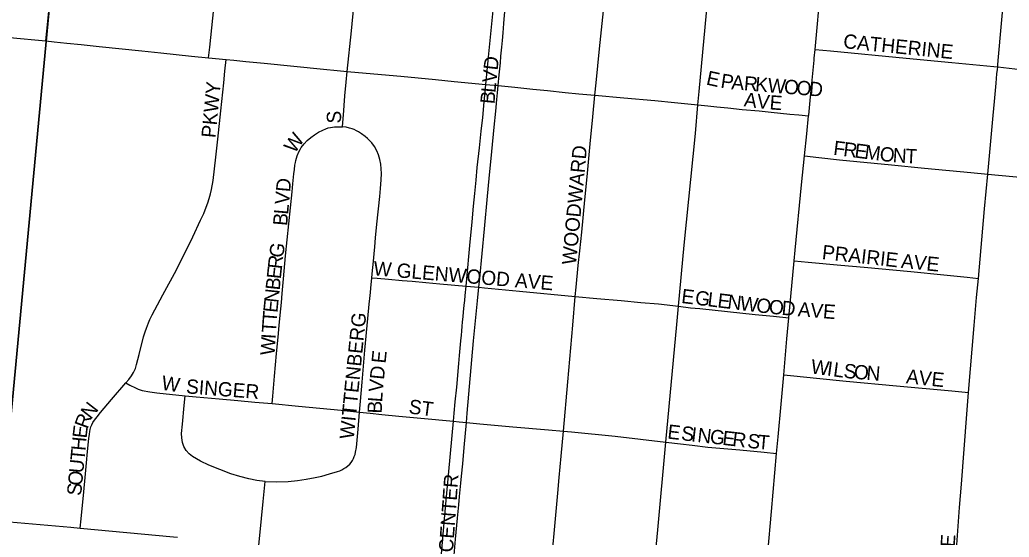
# Model space of a CAD drawing. Extents: x 1410790 to 1770854, y 566777 to 831614.
# Drawn here: x 1598164 to 1601630, y 695774 to 697587 of the extents above; entities that cross this region are included whole.
import ezdxf

# ---------------------------------------------------------------- set-up
doc = ezdxf.new("R2010")
doc.units = 0
for name, color, linetype in [('GM_X_City_Street', 7, 'Continuous'), ('GM_X_City_Street_Text', 7, 'Continuous'), ('GM_X_Section', 7, 'Continuous'), ('GM_X_State_Route', 7, 'Continuous')]:
    doc.layers.add(name, color=color, linetype=linetype)

msp = doc.modelspace()

# ---------------------------------------------------------------- linework, layer by layer
at = {"layer": 'GM_X_City_Street'}
for points in [[(1599839.6, 697356.8), (1599843.2, 697394.3), (1599847.3, 697437.1), (1599849.3, 697460.4), (1599852.1, 697491), (1599854.3, 697515.2), (1599856.7, 697542.1), (1599859.6, 697574.4), (1599862.3, 697603.9), (1599865, 697634.5), (1599867.3, 697659.8), (1599869.9, 697683.1), (1599872.7, 697708), (1599877.6, 697752.7), (1599881.3, 697785.9), (1599884.4, 697812.8), (1599887.4, 697839.8), (1599891.6, 697889.9), (1599898.4, 697951.7), (1599903.7, 697998.7), (1599907.6, 698034.5), (1599910.6, 698062.3), (1599915.6, 698108)], [(1600178.7, 697323), (1600182.9, 697366.3), (1600195.1, 697485.8), (1600213.4, 697664.4), (1600226.4, 697808.1), (1600238.4, 697940.9), (1600247.9, 698037.1), (1600251.8, 698076.5)], [(1600539.4, 697289), (1600543.8, 697336.4), (1600594.3, 697875.7), (1600602.9, 697969.7), (1600602.5, 697981.6), (1600599.4, 697997.8), (1600579.7, 698044.3)], [(1599796.8, 697360.9), (1599805, 697445), (1599834.5, 697750.1), (1599836.5, 697770.2), (1599838.3, 697788), (1599864.1, 698031.4)], [(1598255.9, 697513.1), (1598259.2, 697547.6), (1598267.1, 697629.7), (1598273.8, 697700.5), (1598283.6, 697803.1), (1598291, 697881)], [(1598825, 697454), (1598829.2, 697491.3), (1598850.4, 697696), (1598863.7, 697825.1)], [(1599311, 697406.6), (1599325.8, 697548.8), (1599344.8, 697745), (1599347.9, 697777.7)], [(1601589.2, 697422.4), (1601590, 697429.1), (1601591.2, 697445.3), (1601602.3, 697574.7), (1601614.3, 697705.8), (1601623.8, 697796.1)], [(1597851.2, 697557.4), (1598116.7, 697527.1), (1598179.6, 697520.8), (1598203.4, 697518.5), (1598255.9, 697513.1)], [(1598255.9, 697513.1), (1598285.1, 697510.1), (1598329.4, 697505.6), (1598379.2, 697500.4), (1598441.8, 697494), (1598592, 697478.7), (1598658.3, 697471.6), (1598712, 697465.9), (1598765.4, 697460.3), (1598825, 697454)], [(1598825, 697454), (1598886.6, 697448.2)], [(1600949.6, 697483.5), (1601003.8, 697478.4), (1601269.2, 697453.4), (1601428.3, 697437.9), (1601575.2, 697423.9), (1601589.2, 697422.4)], [(1598536, 696314.8), (1598546.1, 696327.3), (1598555, 696339.3), (1598562.2, 696351), (1598566.2, 696358.3), (1598569.1, 696365.9), (1598573.2, 696379.9), (1598582.5, 696414.4), (1598597.9, 696476.2), (1598603.4, 696493.6), (1598608.1, 696507.2), (1598614.6, 696525.1), (1598619.9, 696536.7), (1598627.9, 696553.6), (1598665.7, 696623.6), (1598713.4, 696710.8), (1598769.8, 696826.8), (1598797, 696885.2), (1598808.3, 696909), (1598817.2, 696930.9), (1598822.8, 696945.5), (1598827.7, 696961.3), (1598832.5, 696978), (1598836.1, 696992.8), (1598841.9, 697024.8), (1598851, 697105.7), (1598857.2, 697169.3), (1598868.6, 697267.8), (1598878.5, 697366.6), (1598882.5, 697407), (1598886.6, 697448.2)], [(1598886.6, 697448.2), (1598913.5, 697445.7), (1598956.1, 697441.6), (1599019.8, 697435.7), (1599227.4, 697414.9), (1599275.2, 697410.2), (1599311, 697406.6)], [(1601554.3, 697046.8), (1601573.5, 697252.1), (1601578, 697300.9), (1601583.4, 697365.5), (1601586.6, 697397.5), (1601588.2, 697413.4), (1601589.2, 697422.4)], [(1601589.2, 697422.4), (1601689.2, 697411.1), (1601721.8, 697407.6), (1601803.3, 697400), (1601852.2, 697396), (1602016.3, 697380.4), (1602224.8, 697360.5), (1602302.9, 697352.4)], [(1599294, 697212.4), (1599298.7, 697269), (1599300.2, 697286.9), (1599303, 697320.5), (1599307, 697369.2), (1599311, 697406.6)], [(1599311, 697406.6), (1599350.2, 697402.6), (1599498.9, 697389.6), (1599620.3, 697377.8), (1599685.9, 697371.5), (1599796.8, 697360.9)], [(1599727.2, 696654), (1599729.5, 696679.2), (1599740, 696796.9), (1599748, 696879.3), (1599753.4, 696934.6), (1599757.6, 696978.4), (1599762.2, 697025.4), (1599766.5, 697070.3), (1599773.9, 697138.4), (1599780.3, 697197.6), (1599785.4, 697244.5), (1599790.8, 697299.5), (1599796.8, 697360.9)], [(1599772.2, 696650.1), (1599775.5, 696681.8), (1599791.3, 696854.4), (1599802.3, 696969), (1599808.4, 697031.7), (1599817.5, 697126.2), (1599825.6, 697210.7), (1599831.1, 697267.7), (1599834.9, 697307.9), (1599837.2, 697331.5), (1599839.6, 697356.8)], [(1599796.8, 697360.9), (1599839.6, 697356.8)], [(1599839.6, 697356.8), (1599897.5, 697351.2), (1599960.5, 697344.7), (1600012.5, 697339.3), (1600074.4, 697332.9), (1600121.6, 697328.1), (1600178.7, 697323)], [(1600109.5, 696617.8), (1600112.4, 696650.5), (1600120.4, 696726.5), (1600125.7, 696777.3), (1600132.4, 696843.6), (1600143.7, 696956.5), (1600151.4, 697036.8), (1600162.4, 697153), (1600171.4, 697247.9), (1600178.7, 697323)], [(1600178.7, 697323), (1600280.1, 697314.1), (1600388.7, 697304.5), (1600457.8, 697297.8), (1600539.4, 697289)], [(1600471.6, 696583.4), (1600490.9, 696797.9), (1600530.2, 697189.4), (1600539.4, 697289)], [(1600539.4, 697289), (1600573.5, 697285.6), (1600605.5, 697282.4), (1600644.2, 697278.6), (1600694.2, 697273.6), (1600753.3, 697267.8), (1600795.3, 697263.6), (1600828.8, 697260.3), (1600860.7, 697257.1), (1600892.2, 697254), (1600927.1, 697250.6)], [(1599047.9, 696242.2), (1599050.9, 696269), (1599056.8, 696338.3), (1599063.7, 696418.5), (1599068.9, 696475), (1599072.7, 696515.7), (1599076.1, 696552.7), (1599080.2, 696597), (1599083.1, 696628.1), (1599087.8, 696679.8), (1599095.3, 696760.5), (1599117.9, 696984), (1599120.9, 697012.4), (1599124.4, 697047.3), (1599126.1, 697063.3), (1599128, 697078.1), (1599129.5, 697087.5), (1599131.5, 697094.6), (1599133.5, 697102.5), (1599135.9, 697110.2), (1599141.4, 697124.2), (1599146.3, 697133), (1599150.2, 697139.4), (1599160.2, 697152.4), (1599171.1, 697164.5), (1599183.4, 697175.2), (1599196.8, 697184.7), (1599210.7, 697193.3), (1599225.3, 697200.8), (1599236, 697205.7), (1599244.6, 697208.4), (1599252.8, 697210.3), (1599266.6, 697211.8), (1599279.7, 697212.7), (1599294, 697212.4)], [(1599397.2, 696683.7), (1599399.6, 696708.4), (1599401.6, 696730), (1599407.4, 696791.9), (1599410.5, 696823.5), (1599415.2, 696871.5), (1599424.6, 696968), (1599427.1, 696996.2), (1599430.1, 697026.2), (1599430.7, 697048.5), (1599429.8, 697065.5), (1599428.3, 697081.9), (1599425.2, 697098), (1599420.5, 697113.6), (1599414.1, 697128.6), (1599406.2, 697142.9), (1599396.9, 697156.3), (1599389.5, 697164.9), (1599382.1, 697171.8), (1599373.5, 697178.9), (1599360.5, 697188.3), (1599350.5, 697194.9), (1599343.3, 697198.8), (1599335.3, 697202.4), (1599327.7, 697205.3), (1599318.6, 697208), (1599307.2, 697210.6), (1599294, 697212.4)], [(1600912.9, 697111.1), (1600962.8, 697105.4), (1601035.2, 697097.1), (1601217.5, 697079.3), (1601333.2, 697067.1), (1601495.2, 697051.8), (1601554.3, 697046.8)], [(1601522, 696680.8), (1601543, 696925.2), (1601554.3, 697046.8)], [(1601554.3, 697046.8), (1601842.5, 697019.3), (1602021.9, 697002.7), (1602103, 696994.8), (1602216.4, 696985.4), (1602266.3, 696980.4)], [(1600876.3, 696742.4), (1600925.8, 696737.8), (1601040.3, 696727.1), (1601121.8, 696720.5), (1601285.4, 696705), (1601400.5, 696693.2), (1601482, 696685.3), (1601522, 696680.8)], [(1599354.5, 696212.4), (1599357.9, 696250.6), (1599363.5, 696317), (1599373.1, 696430.2), (1599383.6, 696541.1), (1599388.2, 696590.3), (1599390.2, 696610.6), (1599392.2, 696631.4), (1599393.7, 696647.2), (1599397.2, 696683.7)], [(1599397.2, 696683.7), (1599415.5, 696682), (1599455.8, 696678.4), (1599503, 696674.1), (1599537.9, 696670.9), (1599586.7, 696666.4), (1599635.6, 696662.1), (1599727.2, 696654)], [(1601487.4, 696281.6), (1601506.9, 696516.6), (1601515.1, 696614.1), (1601522, 696680.8)], [(1599683.2, 696180.3), (1599685.7, 696209), (1599689.5, 696249.1), (1599694.3, 696300.1), (1599702.1, 696383.1), (1599704.5, 696410.6), (1599709, 696462.8), (1599710.8, 696481.8), (1599712.2, 696496.2), (1599713.8, 696514.1), (1599715.2, 696528.2), (1599717, 696547.3), (1599718.5, 696563.2), (1599720.8, 696586.9), (1599722.3, 696603.2), (1599724, 696621.1), (1599727.2, 696654)], [(1599727.2, 696654), (1599772.2, 696650.1)], [(1599728.3, 696175.9), (1599731.2, 696209), (1599752.9, 696462.3), (1599767.3, 696602.2), (1599772.2, 696650.1)], [(1599772.2, 696650.1), (1599791.9, 696648.3), (1599913.9, 696636.1), (1600109.5, 696617.8)], [(1600068.4, 696146.2), (1600083.4, 696319.2), (1600100.6, 696517.7), (1600109.5, 696617.8)], [(1600109.5, 696617.8), (1600185.3, 696610.7), (1600270.2, 696603.2), (1600339.2, 696597.1), (1600401.2, 696591.6), (1600471.6, 696583.4)], [(1600427, 696107.1), (1600465.8, 696519.6), (1600471.6, 696583.4)], [(1600471.6, 696583.4), (1600513.6, 696578.3), (1600545.9, 696575.4), (1600739.5, 696554.3), (1600804, 696548.3), (1600857.4, 696543.4)], [(1598376.1, 695806.2), (1598379.2, 695839.2), (1598388.1, 695933.2), (1598392.9, 695983.1), (1598397.8, 696034.6), (1598401.6, 696074.7), (1598405.6, 696120), (1598407.7, 696135.9), (1598409.2, 696144.2), (1598410.7, 696151.3), (1598413.2, 696160.5), (1598416.3, 696167.9), (1598420, 696176.1), (1598425.5, 696184.6), (1598434.6, 696196.1), (1598446.7, 696211.2), (1598485.2, 696256.5), (1598536, 696314.8)], [(1598536, 696314.8), (1598549.8, 696307.5), (1598569.6, 696297.1), (1598579, 696292.9), (1598592.5, 696288.8), (1598619.6, 696283.1), (1598644.6, 696279.9), (1598743.6, 696269.5)], [(1600839.9, 696343), (1600875.6, 696339.3), (1600954.3, 696331.1), (1601058.4, 696321.2), (1601234.8, 696304.6), (1601428.9, 696286.9), (1601487.4, 696281.6)], [(1601431, 695546.2), (1601442.4, 695698.6), (1601455.9, 695878.7), (1601462.4, 695960.4), (1601481.1, 696205.9), (1601487.4, 696281.6)], [(1599023.6, 695969.7), (1598994.4, 695973.5), (1598966.1, 695978.4), (1598934.5, 695986.4), (1598903.4, 695996.7), (1598826.8, 696026.6), (1598797.3, 696040.8), (1598769.2, 696056.8), (1598756.9, 696066.6), (1598746.6, 696078.2), (1598738.9, 696091.6), (1598733.8, 696106.4), (1598731.2, 696121.9), (1598730.8, 696137.7), (1598734.3, 696170.1), (1598740.1, 696235.9), (1598743.6, 696269.5)], [(1598743.6, 696269.5), (1598782.1, 696266.1), (1598861.9, 696258.9), (1598927.5, 696253), (1598987.3, 696247.7), (1599047.9, 696242.2)], [(1599047.9, 696242.2), (1599140.4, 696233.3), (1599289.4, 696219), (1599354.5, 696212.4)], [(1599023.6, 695969.7), (1599061.7, 695968.6), (1599104.3, 695970), (1599136.7, 695972.5), (1599167.4, 695977.1), (1599199.1, 695983.4), (1599222.3, 695988.7), (1599248.4, 695995.8), (1599276.7, 696004), (1599284.7, 696007.2), (1599291.6, 696010.3), (1599299.2, 696014.5), (1599305.6, 696018.9), (1599313.2, 696024.6), (1599319.6, 696030.6), (1599324.5, 696036.5), (1599329, 696043.1), (1599332.5, 696049.9), (1599335.5, 696056.7), (1599338.2, 696064), (1599340.5, 696072.3), (1599343.2, 696088.3), (1599349.2, 696152.9), (1599354.5, 696212.4)], [(1599354.5, 696212.4), (1599390.9, 696208.8), (1599432.2, 696204.6), (1599492, 696198.6), (1599569.1, 696190.9), (1599683.2, 696180.3)], [(1599638.1, 695685.8), (1599640.9, 695716), (1599652.1, 695838.4), (1599661.5, 695941.9), (1599683.2, 696180.3)], [(1599682.4, 695681.6), (1599685.2, 695711.3), (1599690.5, 695767.2), (1599697.5, 695841.5), (1599701.9, 695887.4), (1599704.6, 695916.6), (1599706.9, 695940.3), (1599709.1, 695964.1), (1599711.4, 695988.4), (1599715.4, 696031), (1599720.8, 696088.1), (1599728.3, 696175.9)], [(1599683.2, 696180.3), (1599703.5, 696178.4), (1599728.3, 696175.9)], [(1599728.3, 696175.9), (1599775.8, 696171), (1599890.9, 696161.3), (1600015.5, 696150.7), (1600068.4, 696146.2)], [(1600023.3, 695648.2), (1600025.6, 695673.9), (1600036.5, 695799.5), (1600041.4, 695851.5), (1600048.6, 695928.6), (1600053.7, 695983.3), (1600060.7, 696058.2), (1600068.4, 696146.2)], [(1600068.4, 696146.2), (1600096.7, 696143.8), (1600249.6, 696127.9), (1600427, 696107.1)], [(1600381.9, 695615.2), (1600399.4, 695800.6), (1600427, 696107.1)], [(1600427, 696107.1), (1600478.8, 696101.2), (1600518.9, 696096.6), (1600574, 696090.3), (1600686.3, 696079.9), (1600771, 696072.1), (1600815, 696068)], [(1599001.6, 695746.4), (1599004.9, 695780.1), (1599016.7, 695899.9), (1599023.6, 695969.7)], [(1598128.2, 695828.5), (1598342.7, 695809.4), (1598376.1, 695806.2)], [(1598376.1, 695806.2), (1598702.2, 695775.2), (1598716.8, 695773.9)]]:
    msp.add_lwpolyline(points, dxfattribs=at)
at = {"layer": 'GM_X_Section'}
for points in [[(1593108.3, 699057.6), (1598351.3, 698519.7), (1597838.4, 693072.3), (1592523.5, 693611.4)], [(1598351.3, 698519.7), (1603688.3, 697982.3), (1603189.9, 692572.7), (1597838.4, 693072.3)]]:
    msp.add_lwpolyline(points, close=True, dxfattribs=at)
at = {"layer": 'GM_X_State_Route'}
for points in [[(1600946.7, 697452.5), (1600949.6, 697483.5), (1600970.3, 697704.6), (1600985.7, 697855.9), (1601000.7, 698003.9), (1601003.1, 698026.6), (1601010.1, 698106.4), (1601022.6, 698231.4), (1601036.8, 698376.2), (1601037.3, 698381.7), (1601061.9, 698599), (1601068.5, 698657), (1601074.7, 698717), (1601083.5, 698802.4), (1601099.9, 698948.6), (1601105.8, 699003.5), (1601122.6, 699160.1), (1601147.3, 699385.7), (1601148.7, 699397.5), (1601159.1, 699498.9), (1601170.5, 699595.5)], [(1600784.6, 695719.7), (1600797.4, 695864.4), (1600815, 696068), (1600820.3, 696126), (1600831.3, 696240.4), (1600839.9, 696343), (1600850.3, 696469.4), (1600857.4, 696543.4), (1600876.3, 696742.4), (1600879.8, 696779.9), (1600902.5, 697008.6), (1600912.9, 697111.1), (1600920.8, 697188.2), (1600927.1, 697250.6), (1600927.4, 697253.2), (1600933.7, 697316.9), (1600946.1, 697445.5), (1600946.7, 697452.5)]]:
    msp.add_lwpolyline(points, dxfattribs=at)

# ---------------------------------------------------------------- texts
at = {"layer": 'GM_X_City_Street_Text'}
for s, rotation, p in [('CATHERINE', 354.2179, (1601046.7, 697488.5)), ('D', 83.3182, (1599837.4, 697408.8)), ('V', 84.6822, (1599833.3, 697365.3)), ('E', 347.6401, (1600565.8, 697360.9)), ('P', 351.463, (1600616.7, 697349.9)), ('A', 355.3531, (1600655.1, 697344.3)), ('R', 355.2464, (1600699, 697340.7)), ('K', 355.2291, (1600738.4, 697337.4)), ('PKWY', 84.5584, (1598849.5, 697171.9)), ('L', 84.6646, (1599830, 697330.2)), ('W', 355.2364, (1600782.3, 697333.8)), ('O', 355.2291, (1600839.3, 697329)), ('O', 355.2407, (1600883.1, 697325.4)), ('D', 355.24, (1600927, 697321.7)), ('B', 84.6736, (1599826.4, 697290.8)), ('A', 352.6148, (1600698.6, 697284.3)), ('V', 354.101, (1600743.6, 697278.5)), ('E', 355.6711, (1600788.9, 697273.8)), ('S', 90, (1599289.5, 697224)), ('W', 55.0555, (1599126.7, 697116.5)), ('WOODWARD', 84.687, (1600112.3, 696727.2)), ('F', 352.753, (1601011.7, 697114.5)), ('R', 352.7633, (1601046.6, 697110)), ('E', 352.753, (1601085.9, 697105.1)), ('M', 352.7569, (1601120.8, 697100.6)), ('O', 353.3671, (1601173.8, 697093.9)), ('N', 356.4744, (1601220.5, 697088.5)), ('T', 357.1455, (1601265, 697085.8)), ('D', 84.9728, (1599110.8, 696982.4)), ('V', 84.9451, (1599106.9, 696938.5)), ('L', 84.9771, (1599103.9, 696903.5)), ('B', 84.9419, (1599100.4, 696864)), ('G', 81.7092, (1599086.2, 696751.3)), ('PRAIRIE', 353.6591, (1600972.1, 696749.3)), ('AVE', 354.0932, (1601249.1, 696718.5)), ('R', 83.8435, (1599082, 696712.4)), ('W GLENWOOD AVE', 355.2002, (1599401.2, 696692.1)), ('E', 84.0381, (1599078.3, 696677.5)), ('B', 84.0151, (1599074.2, 696638.1)), ('N', 84.0448, (1599069.6, 696594.3)), ('E', 353.0715, (1600479.3, 696595.3)), ('G', 353.0648, (1600527.3, 696589.5)), ('L', 353.0684, (1600571, 696584.1)), ('E', 353.0715, (1600605.9, 696579.9)), ('N', 353.0736, (1600640.9, 696575.7)), ('E', 84.3628, (1599066.2, 696559.4)), ('W', 353.0731, (1600684.5, 696570.4)), ('O', 353.0736, (1600741.3, 696563.5)), ('O', 354.3324, (1600786.2, 696558)), ('D', 355.3028, (1600830.9, 696553.6)), ('A', 355.3398, (1600888, 696548.9)), ('V', 355.3289, (1600931.8, 696545.3)), ('E', 355.3418, (1600975.7, 696541.8)), ('T', 85.6516, (1599063.5, 696524.6)), ('WITTENBERG', 84.2899, (1599333.6, 696116)), ('T', 86.4109, (1599061.3, 696489.6)), ('W', 86.3995, (1599056.4, 696410.5)), ('I', 86.3691, (1599059.9, 696467.6)), ('E', 84.2799, (1599445.2, 696381.7)), ('W', 352.1909, (1600932.6, 696348.9)), ('I', 352.1758, (1600989.3, 696341.1)), ('L', 352.3223, (1601011.2, 696338.1)), ('S', 354.1927, (1601047.9, 696333.2)), ('D', 84.3296, (1599439.5, 696324.8)), ('O', 355.5448, (1601084.2, 696329.5)), ('N', 355.607, (1601128.1, 696326.1)), ('AVE', 354.0932, (1601266.7, 696313.7)), ('W', 351.2507, (1598658, 696291.6)), ('SINGER', 355.5157, (1598745.2, 696278.5)), ('V', 84.7472, (1599435.5, 696281)), ('L', 85.6788, (1599432.9, 696246.1)), ('N', 52.2209, (1598412.9, 696184.8)), ('B', 88.3728, (1599431.8, 696207.2)), ('ST', 352.8783, (1599524.5, 696208.1)), ('R', 69.7907, (1598401.2, 696151.2)), ('E', 83.5663, (1598398, 696119.3)), ('E', 353.4849, (1600430.8, 696120.1)), ('S', 353.471, (1600478.9, 696114.6)), ('I', 353.4766, (1600513.9, 696110.6)), ('N', 353.4741, (1600535.7, 696108.1)), ('G', 353.4863, (1600579.4, 696103.1)), ('E', 353.4849, (1600623.1, 696098.1)), ('R', 353.4895, (1600658.1, 696094.1)), ('H', 84.5413, (1598393.8, 696075.7)), ('S', 353.4857, (1600710.6, 696088.1)), ('T', 355.1453, (1600747.1, 696084)), ('T', 84.5273, (1598390.5, 696040.7)), ('U', 84.5354, (1598386.3, 695996.9)), ('O', 84.5275, (1598382.1, 695953.1)), ('CENTER', 85.8357, (1599681.1, 695719.7)), ('S', 84.5545, (1598378.8, 695918)), ('AVE', 86.0571, (1601432.3, 695649.4))]:
    msp.add_text(s, height=50, rotation=rotation, dxfattribs=at).set_placement(p)

doc.saveas('drawing.dxf')
